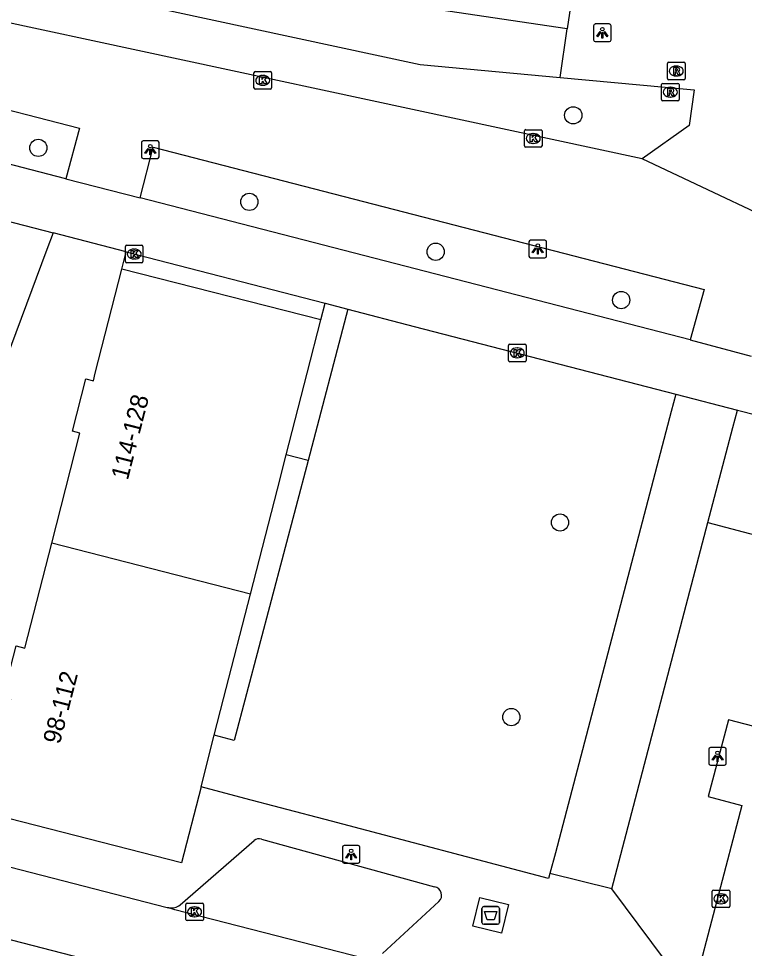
# Model space of a CAD drawing. Extents: x 163686 to 164493, y 382719 to 383870.
# Drawn here: x 164121.7 to 164162.9, y 383217.3 to 383270.2 of the extents above; entities that cross this region are included whole.
import ezdxf

# ---------------------------------------------------------------- set-up
doc = ezdxf.new("R2010")
doc.units = 0
for name, color, linetype in [('IMGEO_Afval_apart_plaats', 7, 'Continuous'), ('IMGEO_Boom', 7, 'Continuous'), ('IMGEO_Groenvoorziening', 7, 'Continuous'), ('IMGEO_Kolk', 7, 'Continuous'), ('IMGEO_Lichtpunt', 7, 'Continuous'), ('IMGEO_Pand', 7, 'Continuous'), ('IMGEO_Pand_nummerreeks', 7, 'Continuous'), ('IMGEO_Rijbaan_lokaal_open', 7, 'Continuous'), ('IMGEO_Rioolput', 7, 'Continuous'), ('IMGEO_Voetpad_gesloten', 7, 'Continuous'), ('IMGEO_Voetpad_op_trap', 7, 'Continuous'), ('IMGEO_Voetpad_open', 7, 'Continuous')]:
    doc.layers.add(name, color=color, linetype=linetype)

msp = doc.modelspace()

# ---------------------------------------------------------------- linework, layer by layer
at = {"layer": 'IMGEO_Afval_apart_plaats'}
for p, q in [((164147.988, 383218.78), (164147.988, 383219.58)), ((164147.988, 383219.58), (164147.988, 383218.78)), ((164148.088, 383219.68), (164148.878, 383219.68)), ((164148.878, 383219.68), (164148.088, 383219.68)), ((164148.978, 383219.58), (164148.978, 383218.78)), ((164148.978, 383218.78), (164148.978, 383219.58)), ((164148.878, 383218.68), (164148.088, 383218.68)), ((164148.088, 383218.68), (164148.878, 383218.68))]:
    msp.add_line(p, q, dxfattribs=at)
msp.add_lwpolyline([(164148.131, 383219.394), (164148.835, 383219.394), (164148.686, 383218.924), (164148.28, 383218.924), (164148.131, 383219.394)], dxfattribs=at)
for centre, start, end in [((164148.088, 383219.58), 90, 180), ((164148.088, 383219.58), 90, 180), ((164148.878, 383219.58), 0, 90), ((164148.878, 383219.58), 360, 90), ((164148.088, 383218.78), 180, 270), ((164148.088, 383218.78), 180, 270), ((164148.878, 383218.78), 270, 0), ((164148.878, 383218.78), 270, 0)]:
    msp.add_arc(centre, 0.1, start, end, dxfattribs=at)
at = {"layer": 'IMGEO_Boom'}
for centre in [(164153.177, 383264.662), (164122.778, 383262.812), (164134.771, 383259.741), (164145.358, 383256.907), (164155.902, 383254.16), (164152.427, 383241.517), (164149.658, 383230.454)]:
    msp.add_circle(centre, 0.489, dxfattribs=at)
at = {"layer": 'IMGEO_Groenvoorziening'}
msp.add_lwpolyline([(164160.833, 383241.512), (164166.572, 383240.009)], dxfattribs=at)
at = {"layer": 'IMGEO_Kolk'}
for p, q in [((164135.11, 383267.149), (164135.962, 383267.149)), ((164135.035, 383266.223), (164135.035, 383267.075)), ((164135.523, 383266.929), (164135.548, 383266.929)), ((164136.036, 383267.075), (164136.036, 383266.223)), ((164135.962, 383266.149), (164135.11, 383266.149)), ((164135.546, 383266.369), (164135.521, 383266.369)), ((164150.401, 383262.921), (164150.401, 383263.773)), ((164150.476, 383263.847), (164151.328, 383263.847)), ((164150.889, 383263.627), (164150.914, 383263.627)), ((164151.402, 383263.773), (164151.402, 383262.921)), ((164150.912, 383263.067), (164150.887, 383263.067)), ((164151.328, 383262.847), (164150.476, 383262.847)), ((164127.726, 383256.349), (164127.726, 383257.201)), ((164127.801, 383257.275), (164128.653, 383257.275)), ((164128.727, 383257.201), (164128.727, 383256.349)), ((164128.214, 383257.055), (164128.239, 383257.055)), ((164128.653, 383256.275), (164127.801, 383256.275)), ((164128.237, 383256.495), (164128.212, 383256.495)), ((164149.494, 383250.731), (164149.494, 383251.583)), ((164149.569, 383251.657), (164150.421, 383251.657)), ((164149.982, 383251.437), (164150.007, 383251.437)), ((164150.495, 383251.583), (164150.495, 383250.731)), ((164150.005, 383250.877), (164149.98, 383250.877)), ((164150.421, 383250.657), (164149.569, 383250.657)), ((164161.148, 383220.624), (164162, 383220.624)), ((164161.073, 383219.698), (164161.073, 383220.55)), ((164161.561, 383220.404), (164161.586, 383220.404)), ((164162.074, 383220.55), (164162.074, 383219.698)), ((164131.16, 383218.957), (164131.16, 383219.809)), ((164131.235, 383219.883), (164132.087, 383219.883)), ((164131.648, 383219.663), (164131.673, 383219.663)), ((164132.161, 383219.809), (164132.161, 383218.957)), ((164162, 383219.624), (164161.148, 383219.624)), ((164161.584, 383219.844), (164161.559, 383219.844)), ((164131.671, 383219.103), (164131.646, 383219.103)), ((164132.087, 383218.883), (164131.235, 383218.883))]:
    msp.add_line(p, q, dxfattribs=at)
for points in [[(164135.11, 383267.149), (164135.962, 383267.149)], [(164135.035, 383266.223), (164135.035, 383267.075)], [(164135.356, 383266.849), (164135.479, 383266.849), (164135.479, 383266.698), (164135.609, 383266.849), (164135.773, 383266.849), (164135.627, 383266.698), (164135.78, 383266.449), (164135.628, 383266.449), (164135.543, 383266.613), (164135.479, 383266.546), (164135.479, 383266.449), (164135.356, 383266.449), (164135.356, 383266.849)], [(164136.036, 383267.075), (164136.036, 383266.223)], [(164135.962, 383266.149), (164135.11, 383266.149)], [(164150.401, 383262.921), (164150.401, 383263.773)], [(164150.476, 383263.847), (164151.328, 383263.847)], [(164150.722, 383263.547), (164150.845, 383263.547), (164150.845, 383263.396), (164150.975, 383263.547), (164151.139, 383263.547), (164150.993, 383263.396), (164151.146, 383263.147), (164150.994, 383263.147), (164150.909, 383263.311), (164150.845, 383263.244), (164150.845, 383263.147), (164150.722, 383263.147), (164150.722, 383263.547)], [(164151.402, 383263.773), (164151.402, 383262.921)], [(164151.328, 383262.847), (164150.476, 383262.847)], [(164127.726, 383256.349), (164127.726, 383257.201)], [(164127.801, 383257.275), (164128.653, 383257.275)], [(164128.727, 383257.201), (164128.727, 383256.349)], [(164128.047, 383256.975), (164128.17, 383256.975), (164128.17, 383256.824), (164128.3, 383256.975), (164128.464, 383256.975), (164128.318, 383256.824), (164128.471, 383256.575), (164128.319, 383256.575), (164128.234, 383256.739), (164128.17, 383256.672), (164128.17, 383256.575), (164128.047, 383256.575), (164128.047, 383256.975)], [(164128.653, 383256.275), (164127.801, 383256.275)], [(164149.494, 383250.731), (164149.494, 383251.583)], [(164149.569, 383251.657), (164150.421, 383251.657)], [(164149.815, 383251.357), (164149.938, 383251.357), (164149.938, 383251.206), (164150.068, 383251.357), (164150.232, 383251.357), (164150.086, 383251.206), (164150.239, 383250.957), (164150.087, 383250.957), (164150.002, 383251.121), (164149.938, 383251.054), (164149.938, 383250.957), (164149.815, 383250.957), (164149.815, 383251.357)], [(164150.495, 383251.583), (164150.495, 383250.731)], [(164150.421, 383250.657), (164149.569, 383250.657)], [(164161.148, 383220.624), (164162, 383220.624)], [(164161.073, 383219.698), (164161.073, 383220.55)], [(164161.394, 383220.324), (164161.517, 383220.324), (164161.517, 383220.173), (164161.647, 383220.324), (164161.811, 383220.324), (164161.665, 383220.173), (164161.818, 383219.924), (164161.666, 383219.924), (164161.581, 383220.088), (164161.517, 383220.021), (164161.517, 383219.924), (164161.394, 383219.924), (164161.394, 383220.324)], [(164162.074, 383220.55), (164162.074, 383219.698)], [(164131.16, 383218.957), (164131.16, 383219.809)], [(164131.235, 383219.883), (164132.087, 383219.883)], [(164131.481, 383219.583), (164131.604, 383219.583), (164131.604, 383219.432), (164131.734, 383219.583), (164131.898, 383219.583), (164131.752, 383219.432), (164131.905, 383219.183), (164131.753, 383219.183), (164131.668, 383219.347), (164131.604, 383219.28), (164131.604, 383219.183), (164131.481, 383219.183), (164131.481, 383219.583)], [(164132.161, 383219.809), (164132.161, 383218.957)], [(164162, 383219.624), (164161.148, 383219.624)], [(164132.087, 383218.883), (164131.235, 383218.883)]]:
    msp.add_lwpolyline(points, dxfattribs=at)
for centre, start, end in [((164135.112, 383267.073), 91.552, 178.448), ((164135.112, 383267.073), 91.552, 178.448), ((164135.96, 383267.073), 1.552, 88.448), ((164135.96, 383267.073), 1.552, 88.448), ((164135.112, 383266.225), 181.552, 268.448), ((164135.112, 383266.225), 181.552, 268.448), ((164135.96, 383266.225), 271.552, 358.448), ((164135.96, 383266.225), 271.552, 358.448), ((164150.478, 383263.771), 91.552, 178.448), ((164150.478, 383263.771), 91.552, 178.448), ((164151.326, 383263.771), 1.552, 88.448), ((164151.326, 383263.771), 1.552, 88.448), ((164150.478, 383262.923), 181.552, 268.448), ((164150.478, 383262.923), 181.552, 268.448), ((164151.326, 383262.923), 271.552, 358.448), ((164151.326, 383262.923), 271.552, 358.448), ((164127.803, 383257.199), 91.552, 178.448), ((164127.803, 383257.199), 91.552, 178.448), ((164128.651, 383257.199), 1.552, 88.448), ((164128.651, 383257.199), 1.552, 88.448), ((164127.803, 383256.351), 181.552, 268.448), ((164127.803, 383256.351), 181.552, 268.448), ((164128.651, 383256.351), 271.552, 358.448), ((164128.651, 383256.351), 271.552, 358.448), ((164149.571, 383251.581), 91.552, 178.448), ((164149.571, 383251.581), 91.552, 178.448), ((164150.419, 383251.581), 1.552, 88.448), ((164150.419, 383251.581), 1.552, 88.448), ((164149.571, 383250.733), 181.552, 268.448), ((164149.571, 383250.733), 181.552, 268.448), ((164150.419, 383250.733), 271.552, 358.448), ((164150.419, 383250.733), 271.552, 358.448), ((164161.15, 383220.548), 91.552, 178.448), ((164161.15, 383220.548), 91.552, 178.448), ((164161.998, 383220.548), 1.552, 88.448), ((164161.998, 383220.548), 1.552, 88.448), ((164131.237, 383219.807), 91.552, 178.448), ((164131.237, 383219.807), 91.552, 178.448), ((164132.085, 383219.807), 1.552, 88.448), ((164132.085, 383219.807), 1.552, 88.448), ((164161.15, 383219.7), 181.552, 268.448), ((164161.15, 383219.7), 181.552, 268.448), ((164161.998, 383219.7), 271.552, 358.448), ((164161.998, 383219.7), 271.552, 358.448), ((164131.237, 383218.959), 181.552, 268.448), ((164131.237, 383218.959), 181.552, 268.448), ((164132.085, 383218.959), 271.552, 358.448), ((164132.085, 383218.959), 271.552, 358.448)]:
    msp.add_arc(centre, 0.0765, start, end, dxfattribs=at)
for centre, major_axis, ratio, start_param, end_param in [((164135.522, 383266.649), (-0.387, 0.002), 0.722429, 4.712389, 7.853982), ((164135.547, 383266.649), (-0.39, 0.002), 0.717154, 1.570796, 4.712389), ((164150.888, 383263.347), (-0.387, 0.002), 0.722429, 4.712389, 7.853982), ((164150.913, 383263.347), (-0.39, 0.002), 0.717154, 1.570796, 4.712389), ((164128.213, 383256.775), (-0.387, 0.002), 0.722429, 4.712389, 7.853982), ((164128.238, 383256.775), (-0.39, 0.002), 0.717154, 1.570796, 4.712389), ((164149.981, 383251.157), (-0.387, 0.002), 0.722429, 4.712389, 7.853982), ((164150.006, 383251.157), (-0.39, 0.002), 0.717154, 1.570796, 4.712389), ((164161.56, 383220.124), (-0.387, 0.002), 0.722429, 4.712389, 7.853982), ((164161.585, 383220.124), (-0.39, 0.002), 0.717154, 1.570796, 4.712389), ((164131.647, 383219.383), (-0.387, 0.002), 0.722429, 4.712389, 7.853982), ((164131.672, 383219.383), (-0.39, 0.002), 0.717154, 1.570796, 4.712389)]:
    msp.add_ellipse(centre, major_axis=major_axis, ratio=ratio, start_param=start_param, end_param=end_param, dxfattribs=at)
at = {"layer": 'IMGEO_Lichtpunt'}
for p, q in [((164154.333, 383269.759), (164154.333, 383268.952)), ((164154.333, 383269.759), (164154.333, 383268.952)), ((164155.235, 383269.854), (164154.427, 383269.854)), ((164155.235, 383269.854), (164154.427, 383269.854)), ((164155.329, 383268.952), (164155.329, 383269.759)), ((164155.329, 383268.952), (164155.329, 383269.759)), ((164154.427, 383268.858), (164155.235, 383268.858)), ((164154.427, 383268.858), (164155.235, 383268.858)), ((164128.642, 383263.114), (164128.642, 383262.307)), ((164128.642, 383263.114), (164128.642, 383262.307)), ((164129.544, 383263.209), (164128.736, 383263.209)), ((164129.544, 383263.209), (164128.736, 383263.209)), ((164129.638, 383262.307), (164129.638, 383263.114)), ((164129.638, 383262.307), (164129.638, 383263.114)), ((164128.736, 383262.213), (164129.544, 383262.213)), ((164128.736, 383262.213), (164129.544, 383262.213)), ((164150.662, 383257.467), (164150.662, 383256.66)), ((164150.662, 383257.467), (164150.662, 383256.66)), ((164151.564, 383257.562), (164150.756, 383257.562)), ((164151.564, 383257.562), (164150.756, 383257.562)), ((164151.658, 383256.66), (164151.658, 383257.467)), ((164151.658, 383256.66), (164151.658, 383257.467)), ((164150.756, 383256.566), (164151.564, 383256.566)), ((164150.756, 383256.566), (164151.564, 383256.566)), ((164160.878, 383228.624), (164160.878, 383227.817)), ((164160.878, 383228.624), (164160.878, 383227.817)), ((164161.78, 383228.719), (164160.972, 383228.719)), ((164161.78, 383228.719), (164160.972, 383228.719)), ((164161.874, 383227.817), (164161.874, 383228.624)), ((164161.874, 383227.817), (164161.874, 383228.624)), ((164160.972, 383227.723), (164161.78, 383227.723)), ((164160.972, 383227.723), (164161.78, 383227.723)), ((164140.058, 383223.053), (164140.058, 383222.246)), ((164140.058, 383223.053), (164140.058, 383222.246)), ((164140.96, 383223.148), (164140.152, 383223.148)), ((164140.96, 383223.148), (164140.152, 383223.148)), ((164141.054, 383222.246), (164141.054, 383223.053)), ((164141.054, 383222.246), (164141.054, 383223.053)), ((164140.152, 383222.152), (164140.96, 383222.152)), ((164140.152, 383222.152), (164140.96, 383222.152))]:
    msp.add_line(p, q, dxfattribs=at)
for points in [[(164154.707, 383269.423), (164154.746, 383269.395), (164154.558, 383269.133), (164154.52, 383269.16), (164154.707, 383269.423)], [(164154.809, 383269.375), (164154.856, 383269.375), (164154.856, 383269.053), (164154.809, 383269.053), (164154.809, 383269.375)], [(164154.919, 383269.395), (164154.957, 383269.422), (164155.144, 383269.16), (164155.105, 383269.132), (164154.919, 383269.395)], [(164129.016, 383262.778), (164129.055, 383262.75), (164128.867, 383262.488), (164128.829, 383262.515), (164129.016, 383262.778)], [(164129.118, 383262.73), (164129.165, 383262.73), (164129.165, 383262.408), (164129.118, 383262.408), (164129.118, 383262.73)], [(164129.228, 383262.75), (164129.266, 383262.777), (164129.453, 383262.515), (164129.414, 383262.487), (164129.228, 383262.75)], [(164151.036, 383257.131), (164151.075, 383257.103), (164150.887, 383256.841), (164150.849, 383256.868), (164151.036, 383257.131)], [(164151.138, 383257.083), (164151.185, 383257.083), (164151.185, 383256.761), (164151.138, 383256.761), (164151.138, 383257.083)], [(164151.248, 383257.103), (164151.286, 383257.13), (164151.473, 383256.868), (164151.434, 383256.84), (164151.248, 383257.103)], [(164161.252, 383228.288), (164161.291, 383228.26), (164161.103, 383227.998), (164161.065, 383228.025), (164161.252, 383228.288)], [(164161.354, 383228.24), (164161.401, 383228.24), (164161.401, 383227.918), (164161.354, 383227.918), (164161.354, 383228.24)], [(164161.464, 383228.26), (164161.502, 383228.287), (164161.689, 383228.025), (164161.65, 383227.997), (164161.464, 383228.26)], [(164140.432, 383222.717), (164140.471, 383222.689), (164140.283, 383222.427), (164140.245, 383222.454), (164140.432, 383222.717)], [(164140.644, 383222.689), (164140.682, 383222.716), (164140.869, 383222.454), (164140.83, 383222.426), (164140.644, 383222.689)], [(164140.534, 383222.669), (164140.581, 383222.669), (164140.581, 383222.347), (164140.534, 383222.347), (164140.534, 383222.669)]]:
    msp.add_lwpolyline(points, dxfattribs=at)
for centre in [(164154.832, 383269.557), (164129.141, 383262.912), (164151.161, 383257.265), (164161.377, 383228.422), (164140.557, 383222.851)]:
    msp.add_circle(centre, 0.0994, dxfattribs=at)
for centre, start, end in [((164154.427, 383269.759), 90, 180), ((164154.427, 383269.759), 90, 180), ((164155.235, 383269.759), 0, 90), ((164155.235, 383269.759), 0, 90), ((164154.427, 383268.952), 180, 270), ((164154.427, 383268.952), 180, 270), ((164155.235, 383268.952), 270, 0), ((164155.235, 383268.952), 270, 360), ((164128.736, 383263.114), 90, 180), ((164128.736, 383263.114), 90, 180), ((164129.544, 383263.114), 0, 90), ((164129.544, 383263.114), 0, 90), ((164128.736, 383262.307), 180, 270), ((164128.736, 383262.307), 180, 270), ((164129.544, 383262.307), 270, 0), ((164129.544, 383262.307), 270, 360), ((164150.756, 383257.467), 90, 180), ((164150.756, 383257.467), 90, 180), ((164151.564, 383257.467), 0, 90), ((164151.564, 383257.467), 0, 90), ((164150.756, 383256.66), 180, 270), ((164150.756, 383256.66), 180, 270), ((164151.564, 383256.66), 270, 0), ((164151.564, 383256.66), 270, 360), ((164160.972, 383228.624), 90, 180), ((164160.972, 383228.624), 90, 180), ((164161.78, 383228.624), 0, 90), ((164161.78, 383228.624), 0, 90), ((164160.972, 383227.817), 180, 270), ((164160.972, 383227.817), 180, 270), ((164161.78, 383227.817), 270, 0), ((164161.78, 383227.817), 270, 360), ((164140.152, 383223.053), 90, 180), ((164140.152, 383223.053), 90, 180), ((164140.96, 383223.053), 0, 90), ((164140.96, 383223.053), 0, 90), ((164140.152, 383222.246), 180, 270), ((164140.152, 383222.246), 180, 270), ((164140.96, 383222.246), 270, 0), ((164140.96, 383222.246), 270, 360)]:
    msp.add_arc(centre, 0.0946, start, end, dxfattribs=at)
at = {"layer": 'IMGEO_Pand'}
for points in [[(164152.837, 383269.576), (164105.106, 383276.669), (164106.517, 383295.769), (164087.253, 383300.767), (164083.28, 383301.798)], [(164150.192, 383285.109), (164149.581, 383281.003), (164154.457, 383280.534), (164152.837, 383269.576)], [(164123.544, 383240.339), (164125.143, 383246.591), (164124.721, 383246.699), (164125.484, 383249.684), (164125.909, 383249.575), (164126.017, 383250), (164127.524, 383255.923)], [(164138.83, 383253.031), (164127.524, 383255.923)], [(164136.865, 383245.361), (164138.053, 383250), (164138.83, 383253.031)], [(164134.838, 383237.451), (164136.365, 383243.413), (164136.865, 383245.361)], [(164132.029, 383226.485), (164130.923, 383222.17), (164119.584, 383225.07), (164121.216, 383231.45), (164120.764, 383231.565), (164121.515, 383234.502), (164122.018, 383234.373), (164123.544, 383240.339)], [(164134.838, 383237.451), (164123.544, 383240.339)], [(164132.78, 383229.418), (164133.31, 383231.488), (164134.838, 383237.451)], [(164132.029, 383226.485), (164132.78, 383229.418)]]:
    msp.add_lwpolyline(points, dxfattribs=at)
at = {"layer": 'IMGEO_Rijbaan_lokaal_open'}
for points in [[(164124.347, 383261.058), (164084.726, 383271.367)], [(164096.288, 383265.053), (164123.622, 383257.976)], [(164124.347, 383261.058), (164128.56, 383259.97)], [(164159.824, 383251.896), (164128.56, 383259.97)], [(164127.773, 383256.901), (164123.622, 383257.976)], [(164127.773, 383256.901), (164139.072, 383253.976), (164139.075, 383253.975)], [(164139.075, 383253.975), (164140.374, 383253.639)], [(164140.374, 383253.639), (164144.135, 383252.665), (164159.002, 383248.816)], [(164159.824, 383251.896), (164163.294, 383250.964)], [(164159.002, 383248.816), (164162.51, 383247.908)], [(164162.51, 383247.908), (164168.256, 383246.436)], [(164065.47, 383232.191), (164137.37, 383213.628), (164191.674, 383199.573)], [(164112.708, 383224.101), (164115.834, 383223.308), (164130.108, 383219.634), (164130.16, 383219.621), (164130.19, 383219.614)], [(164142.358, 383216.47), (164142.06, 383216.549), (164130.537, 383219.506), (164130.19, 383219.614)]]:
    msp.add_lwpolyline(points, dxfattribs=at)
at = {"layer": 'IMGEO_Rioolput'}
for p, q in [((164158.605, 383267.678), (164159.457, 383267.678)), ((164158.53, 383266.752), (164158.53, 383267.604)), ((164159.018, 383267.458), (164159.043, 383267.458)), ((164159.531, 383267.604), (164159.531, 383266.752)), ((164159.457, 383266.678), (164158.605, 383266.678)), ((164159.041, 383266.898), (164159.016, 383266.898)), ((164158.193, 383265.554), (164158.193, 383266.406)), ((164158.268, 383266.48), (164159.12, 383266.48)), ((164158.681, 383266.26), (164158.706, 383266.26)), ((164159.194, 383266.406), (164159.194, 383265.554)), ((164158.704, 383265.7), (164158.679, 383265.7)), ((164159.12, 383265.48), (164158.268, 383265.48))]:
    msp.add_line(p, q, dxfattribs=at)
for points in [[(164158.605, 383267.678), (164159.457, 383267.678)], [(164158.53, 383266.752), (164158.53, 383267.604)], [(164159.119, 383267.376), (164158.867, 383267.378), (164158.867, 383266.978)], [(164158.867, 383266.978), (164158.991, 383266.978), (164158.991, 383267.14), (164159.002, 383267.14)], [(164159.045, 383267.297), (164158.991, 383267.297), (164158.991, 383267.216)], [(164158.991, 383267.216), (164159.043, 383267.216)], [(164159.049, 383267.111), (164159.12, 383266.978), (164159.26, 383266.978), (164159.195, 383267.104)], [(164159.531, 383267.604), (164159.531, 383266.752)], [(164159.457, 383266.678), (164158.605, 383266.678)], [(164158.193, 383265.554), (164158.193, 383266.406)], [(164158.268, 383266.48), (164159.12, 383266.48)], [(164158.782, 383266.178), (164158.53, 383266.18), (164158.53, 383265.78)], [(164158.708, 383266.099), (164158.654, 383266.099), (164158.654, 383266.018)], [(164159.194, 383266.406), (164159.194, 383265.554)], [(164158.53, 383265.78), (164158.654, 383265.78), (164158.654, 383265.942), (164158.665, 383265.942)], [(164158.654, 383266.018), (164158.706, 383266.018)], [(164158.712, 383265.913), (164158.783, 383265.78), (164158.923, 383265.78), (164158.858, 383265.906)], [(164159.12, 383265.48), (164158.268, 383265.48)]]:
    msp.add_lwpolyline(points, dxfattribs=at)
for centre, radius, start, end in [((164158.607, 383267.602), 0.0765, 91.552, 178.448), ((164158.607, 383267.602), 0.0765, 91.552, 178.448), ((164159.455, 383267.602), 0.0765, 1.552, 88.448), ((164159.455, 383267.602), 0.0765, 1.552, 88.448), ((164159.001, 383267.087), 0.0533, 26.0293, 88.6989), ((164159.027, 383267.405), 0.19, 274.7715, 282.9687), ((164159.051, 383267.201), 0.0964, 77.0061, 93.1865), ((164159.065, 383267.258), 0.0378, 276.6634, 79.6772), ((164159.118, 383267.266), 0.109, 350.3612, 89.416), ((164159.116, 383267.266), 0.112, 277.5842, 350.9817), ((164159.1, 383267.051), 0.108, 29.5134, 73.7905), ((164158.607, 383266.754), 0.0765, 181.552, 268.448), ((164158.607, 383266.754), 0.0765, 181.552, 268.448), ((164159.455, 383266.754), 0.0765, 271.552, 358.448), ((164159.455, 383266.754), 0.0765, 271.552, 358.448), ((164158.27, 383266.404), 0.0765, 91.552, 178.448), ((164158.27, 383266.404), 0.0765, 91.552, 178.448), ((164158.714, 383266.003), 0.0964, 77.0061, 93.1865), ((164158.728, 383266.06), 0.0378, 276.6634, 79.6772), ((164158.781, 383266.068), 0.109, 350.3612, 89.416), ((164159.118, 383266.404), 0.0765, 1.552, 88.448), ((164159.118, 383266.404), 0.0765, 1.552, 88.448), ((164158.27, 383265.556), 0.0765, 181.552, 268.448), ((164158.27, 383265.556), 0.0765, 181.552, 268.448), ((164158.664, 383265.889), 0.0533, 26.0293, 88.6989), ((164158.69, 383266.207), 0.19, 274.7715, 282.9687), ((164158.779, 383266.068), 0.112, 277.5842, 350.9817), ((164158.763, 383265.853), 0.108, 29.5134, 73.7905), ((164159.118, 383265.556), 0.0765, 271.552, 358.448), ((164159.118, 383265.556), 0.0765, 271.552, 358.448)]:
    msp.add_arc(centre, radius, start, end, dxfattribs=at)
for centre, major_axis, ratio, start_param, end_param in [((164159.017, 383267.178), (-0.387, 0.002), 0.722429, 4.712389, 7.853982), ((164159.042, 383267.178), (-0.39, 0.002), 0.717154, 1.570796, 4.712389), ((164158.68, 383265.98), (-0.387, 0.002), 0.722429, 4.712389, 7.853982), ((164158.705, 383265.98), (-0.39, 0.002), 0.717154, 1.570796, 4.712389)]:
    msp.add_ellipse(centre, major_axis=major_axis, ratio=ratio, start_param=start_param, end_param=end_param, dxfattribs=at)
at = {"layer": 'IMGEO_Voetpad_gesloten'}
msp.add_lwpolyline([(164149.103, 383218.163), (164147.462, 383218.567), (164147.863, 383220.197), (164149.504, 383219.793), (164149.103, 383218.163)], dxfattribs=at)
at = {"layer": 'IMGEO_Voetpad_op_trap'}
for points in [[(164138.83, 383253.031), (164139.075, 383253.975)], [(164140.374, 383253.639), (164138.11, 383245.043)]]:
    msp.add_lwpolyline(points, dxfattribs=at)
at = {"layer": 'IMGEO_Voetpad_open'}
for points in [[(164157.09, 383262.182), (164104.87, 383273.428), (164092.452, 383276.624), (164096.377, 383291.894), (164100.264, 383290.889)], [(164104.165, 383276.221), (164144.47, 383267.553), (164152.429, 383266.819)], [(164084.726, 383271.367), (164085.439, 383274.191), (164125.123, 383263.925), (164124.347, 383261.058)], [(164152.429, 383266.819), (164152.837, 383269.576)], [(164152.429, 383266.819), (164160.049, 383266.117), (164159.765, 383264.084), (164157.09, 383262.182)], [(164128.56, 383259.97), (164129.301, 383262.861), (164160.62, 383254.762), (164159.824, 383251.896)], [(164167.597, 383257.227), (164157.09, 383262.182)], [(164123.622, 383257.976), (164123.272, 383257.038), (164120.646, 383250), (164114.133, 383232.549), (164113.599, 383231.393), (164092.518, 383236.844), (164090.482, 383237.371), (164087.976, 383238.019)], [(164127.524, 383255.923), (164127.773, 383256.901)], [(164159.002, 383248.816), (164158.743, 383247.827), (164152.167, 383222.743), (164151.842, 383221.557)], [(164160.833, 383241.512), (164162.249, 383246.911), (164162.51, 383247.908)], [(164138.11, 383245.043), (164133.916, 383229.12), (164132.78, 383229.418)], [(164138.11, 383245.043), (164136.865, 383245.361)], [(164155.374, 383220.693), (164160.833, 383241.512)], [(164166.572, 383240.009), (164163.898, 383229.799), (164161.999, 383230.304), (164160.846, 383225.945), (164162.755, 383225.429), (164159.923, 383214.583), (164155.374, 383220.693)], [(164151.842, 383221.557), (164151.761, 383221.285), (164139.444, 383224.531), (164136.533, 383225.298), (164134.512, 383225.831), (164132.029, 383226.485)], [(164130.842, 383219.786), (164135.044, 383223.431)], [(164135.462, 383223.521), (164145.296, 383220.8)], [(164155.374, 383220.693), (164151.842, 383221.557)], [(164145.544, 383219.979), (164142.339, 383217.007)]]:
    msp.add_lwpolyline(points, dxfattribs=at)
for centre, radius, start, end in [((164135.333, 383223.103), 0.437, 72.8682, 131.4336), ((164145.224, 383220.33), 0.475, 312.2818, 81.3343), ((164130.333, 383220.394), 0.793, 259.6066, 309.9497)]:
    msp.add_arc(centre, radius, start, end, dxfattribs=at)

# ---------------------------------------------------------------- texts
at = {"layer": 'IMGEO_Pand_nummerreeks'}
for s, rotation, p in [('114-128', 75.689, (164127.865, 383243.882)), ('98-112', 75.4998, (164123.998, 383228.87))]:
    msp.add_text(s, height=1, rotation=rotation, dxfattribs=at).set_placement(p)

doc.saveas('drawing.dxf')
